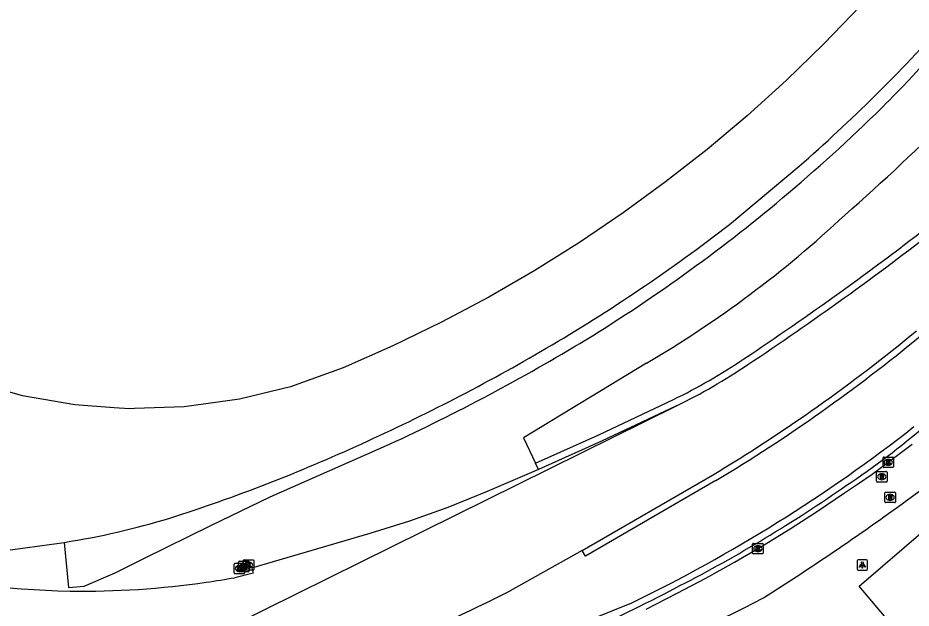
# Model space of a CAD drawing. Extents: x 155018 to 156648, y 383980 to 385733.
# Drawn here: x 156042.7 to 156128, y 384281.3 to 384337.8 of the extents above; entities that cross this region are included whole.
import ezdxf

# ---------------------------------------------------------------- set-up
doc = ezdxf.new("R2010")
doc.units = 0
for name, color, linetype in [('IMGEO_Berm_groen', 7, 'Continuous'), ('IMGEO_Groenvoorziening', 7, 'Continuous'), ('IMGEO_Kolk', 7, 'Continuous'), ('IMGEO_Lichtpunt', 7, 'Continuous'), ('IMGEO_Muur', 7, 'Continuous'), ('IMGEO_Pand', 7, 'Continuous'), ('IMGEO_Rijbaan_lokaal_gesloten', 7, 'Continuous'), ('IMGEO_Rijbaan_regionaal_gesloten', 7, 'Continuous'), ('IMGEO_Rioolput', 7, 'Continuous')]:
    doc.layers.add(name, color=color, linetype=linetype)

msp = doc.modelspace()

# ---------------------------------------------------------------- linework, layer by layer
at = {"layer": 'IMGEO_Berm_groen'}
for points in [[(156214.35, 384338.025), (156134.617, 384269.644), (156128.031, 384277.497), (156123.05, 384283.437), (156200.868, 384350.384)], [(156102.737, 384304.75), (156090.965, 384297.601), (156092.127, 384295.179)], [(156049.075, 384267.847), (156057.303, 384269.023), (156064.431, 384270.328), (156086.478, 384275.851), (156101.318, 384281.837)]]:
    msp.add_lwpolyline(points, dxfattribs=at)
for centre, radius, start, end in [((155989.159, 384470.627), 201.431, 311.1335, 319.42567), ((156048.758, 384396.609), 106.545, 300.43976, 313.17787), ((156036.956, 384414.832), 147.75, 295.82436, 308.17341)]:
    msp.add_arc(centre, radius, start, end, dxfattribs=at)
at = {"layer": 'IMGEO_Groenvoorziening'}
for points in [[(156110.666, 384318.022), (156117.293, 384323.573)], [(156047.085, 384287.616), (156047.522, 384283.299), (156049.012, 384283.431), (156051.985, 384284.687), (156054.76, 384286.109), (156061.101, 384289.241), (156066.769, 384291.962), (156078.166, 384297)], [(156029.223, 384285.022), (156029.324, 384286.383), (156037.49, 384286.508), (156041.028, 384286.78), (156047.085, 384287.616)]]:
    msp.add_lwpolyline(points, dxfattribs=at)
for centre, radius, start, end in [((155974.711, 384476.945), 210.926, 315.73621, 319.94577), ((156012.709, 384443.323), 158.99, 311.1326, 318.27413), ((156013.636, 384442.267), 158.864, 310.25381, 314.89405), ((156015.342, 384439.866), 155.929, 301.54767, 310.34576), ((156010.281, 384447.56), 163.882, 300.37257, 307.77377), ((155999.616, 384467.236), 187.484, 294.76955, 301.26694), ((155998.142, 384468.104), 187.744, 294.34048, 300.39872), ((156007.979, 384444.049), 161.776, 287.70723, 294.67734), ((156036.043, 384358.763), 71.999, 278.82187, 287.07536)]:
    msp.add_arc(centre, radius, start, end, dxfattribs=at)
at = {"layer": 'IMGEO_Kolk'}
for p, q in [((156125.318, 384294.845), (156125.318, 384295.697)), ((156125.393, 384295.771), (156126.245, 384295.771)), ((156125.806, 384295.551), (156125.831, 384295.551)), ((156126.319, 384295.697), (156126.319, 384294.845)), ((156126.245, 384294.771), (156125.393, 384294.771)), ((156125.829, 384294.991), (156125.804, 384294.991)), ((156112.865, 384286.591), (156112.865, 384287.443)), ((156112.94, 384287.517), (156113.792, 384287.517)), ((156113.353, 384287.297), (156113.378, 384287.297)), ((156113.866, 384287.443), (156113.866, 384286.591)), ((156113.792, 384286.517), (156112.94, 384286.517)), ((156113.376, 384286.737), (156113.351, 384286.737)), ((156063.337, 384284.693), (156063.337, 384285.545)), ((156063.412, 384285.619), (156064.264, 384285.619)), ((156063.764, 384284.881), (156063.764, 384285.733)), ((156063.825, 384285.399), (156063.85, 384285.399)), ((156063.839, 384285.807), (156064.691, 384285.807)), ((156064.21, 384285.018), (156064.21, 384285.87)), ((156064.252, 384285.587), (156064.277, 384285.587)), ((156064.285, 384285.944), (156065.137, 384285.944)), ((156064.338, 384285.545), (156064.338, 384284.693)), ((156064.698, 384285.724), (156064.723, 384285.724)), ((156064.765, 384285.733), (156064.765, 384284.881)), ((156065.211, 384285.87), (156065.211, 384285.018)), ((156064.264, 384284.619), (156063.412, 384284.619)), ((156063.848, 384284.839), (156063.823, 384284.839)), ((156064.691, 384284.807), (156063.839, 384284.807)), ((156064.275, 384285.027), (156064.25, 384285.027)), ((156065.137, 384284.944), (156064.285, 384284.944)), ((156064.721, 384285.164), (156064.696, 384285.164))]:
    msp.add_line(p, q, dxfattribs=at)
for points in [[(156125.318, 384294.845), (156125.318, 384295.697)], [(156125.393, 384295.771), (156126.245, 384295.771)], [(156125.639, 384295.471), (156125.762, 384295.471), (156125.762, 384295.32), (156125.892, 384295.471), (156126.056, 384295.471), (156125.91, 384295.32), (156126.063, 384295.071), (156125.911, 384295.071), (156125.826, 384295.235), (156125.762, 384295.168), (156125.762, 384295.071), (156125.639, 384295.071), (156125.639, 384295.471)], [(156126.319, 384295.697), (156126.319, 384294.845)], [(156126.245, 384294.771), (156125.393, 384294.771)], [(156112.865, 384286.591), (156112.865, 384287.443)], [(156112.94, 384287.517), (156113.792, 384287.517)], [(156113.186, 384287.217), (156113.309, 384287.217), (156113.309, 384287.066), (156113.439, 384287.217), (156113.603, 384287.217), (156113.457, 384287.066), (156113.61, 384286.817), (156113.458, 384286.817), (156113.373, 384286.981), (156113.309, 384286.914), (156113.309, 384286.817), (156113.186, 384286.817), (156113.186, 384287.217)], [(156113.866, 384287.443), (156113.866, 384286.591)], [(156113.792, 384286.517), (156112.94, 384286.517)], [(156063.337, 384284.693), (156063.337, 384285.545)], [(156063.412, 384285.619), (156064.264, 384285.619)], [(156063.658, 384285.319), (156063.781, 384285.319), (156063.781, 384285.168), (156063.911, 384285.319), (156064.075, 384285.319), (156063.929, 384285.168), (156064.082, 384284.919), (156063.93, 384284.919), (156063.845, 384285.083), (156063.781, 384285.016), (156063.781, 384284.919), (156063.658, 384284.919), (156063.658, 384285.319)], [(156063.764, 384284.881), (156063.764, 384285.733)], [(156063.839, 384285.807), (156064.691, 384285.807)], [(156064.085, 384285.507), (156064.208, 384285.507), (156064.208, 384285.356), (156064.338, 384285.507), (156064.502, 384285.507), (156064.356, 384285.356), (156064.509, 384285.107), (156064.357, 384285.107), (156064.272, 384285.271), (156064.208, 384285.204), (156064.208, 384285.107), (156064.085, 384285.107), (156064.085, 384285.507)], [(156064.21, 384285.018), (156064.21, 384285.87)], [(156064.285, 384285.944), (156065.137, 384285.944)], [(156064.338, 384285.545), (156064.338, 384284.693)], [(156064.531, 384285.644), (156064.654, 384285.644), (156064.654, 384285.493), (156064.784, 384285.644), (156064.948, 384285.644), (156064.802, 384285.493), (156064.955, 384285.244), (156064.803, 384285.244), (156064.718, 384285.408), (156064.654, 384285.341), (156064.654, 384285.244), (156064.531, 384285.244), (156064.531, 384285.644)], [(156064.765, 384285.733), (156064.765, 384284.881)], [(156065.211, 384285.87), (156065.211, 384285.018)], [(156064.264, 384284.619), (156063.412, 384284.619)], [(156064.691, 384284.807), (156063.839, 384284.807)], [(156065.137, 384284.944), (156064.285, 384284.944)]]:
    msp.add_lwpolyline(points, dxfattribs=at)
for centre, start, end in [((156125.395, 384295.695), 91.55205, 178.44795), ((156125.395, 384295.695), 91.55205, 178.44795), ((156126.243, 384295.695), 1.55205, 88.44795), ((156126.243, 384295.695), 1.55205, 88.44795), ((156125.395, 384294.847), 181.55205, 268.44795), ((156125.395, 384294.847), 181.55205, 268.44795), ((156126.243, 384294.847), 271.55205, 358.44795), ((156126.243, 384294.847), 271.55205, 358.44795), ((156112.942, 384287.441), 91.55205, 178.44795), ((156112.942, 384287.441), 91.55205, 178.44795), ((156113.79, 384287.441), 1.55205, 88.44795), ((156113.79, 384287.441), 1.55205, 88.44795), ((156112.942, 384286.593), 181.55205, 268.44795), ((156112.942, 384286.593), 181.55205, 268.44795), ((156113.79, 384286.593), 271.55205, 358.44795), ((156113.79, 384286.593), 271.55205, 358.44795), ((156063.414, 384285.543), 91.55205, 178.44795), ((156063.414, 384285.543), 91.55205, 178.44795), ((156063.841, 384285.731), 91.55205, 178.44795), ((156063.841, 384285.731), 91.55205, 178.44795), ((156064.287, 384285.868), 91.55205, 178.44795), ((156064.287, 384285.868), 91.55205, 178.44795), ((156064.262, 384285.543), 1.55205, 88.44795), ((156064.262, 384285.543), 1.55205, 88.44795), ((156064.689, 384285.731), 1.55205, 88.44795), ((156064.689, 384285.731), 1.55205, 88.44795), ((156065.135, 384285.868), 1.55205, 88.44795), ((156065.135, 384285.868), 1.55205, 88.44795), ((156063.414, 384284.695), 181.55205, 268.44795), ((156063.414, 384284.695), 181.55205, 268.44795), ((156063.841, 384284.883), 181.55205, 268.44795), ((156063.841, 384284.883), 181.55205, 268.44795), ((156064.287, 384285.02), 181.55205, 268.44795), ((156064.287, 384285.02), 181.55205, 268.44795), ((156064.262, 384284.695), 271.55205, 358.44795), ((156064.262, 384284.695), 271.55205, 358.44795), ((156064.689, 384284.883), 271.55205, 358.44795), ((156064.689, 384284.883), 271.55205, 358.44795), ((156065.135, 384285.02), 271.55205, 358.44795), ((156065.135, 384285.02), 271.55205, 358.44795)]:
    msp.add_arc(centre, 0.0765, start, end, dxfattribs=at)
for centre, major_axis, ratio, start_param, end_param in [((156125.805, 384295.271), (-0.387, 0.002), 0.722429, 4.712389, 7.853982), ((156125.83, 384295.271), (-0.39, 0.002), 0.717154, 1.570796, 4.712389), ((156113.352, 384287.017), (-0.387, 0.002), 0.722429, 4.712389, 7.853982), ((156113.377, 384287.017), (-0.39, 0.002), 0.717154, 1.570796, 4.712389), ((156063.824, 384285.119), (-0.387, 0.002), 0.722429, 4.712389, 7.853982), ((156063.849, 384285.119), (-0.39, 0.002), 0.717154, 1.570796, 4.712389), ((156064.251, 384285.307), (-0.387, 0.002), 0.722429, 4.712389, 7.853982), ((156064.276, 384285.307), (-0.39, 0.002), 0.717154, 1.570796, 4.712389), ((156064.697, 384285.444), (-0.387, 0.002), 0.722429, 4.712389, 7.853982), ((156064.722, 384285.444), (-0.39, 0.002), 0.717154, 1.570796, 4.712389)]:
    msp.add_ellipse(centre, major_axis=major_axis, ratio=ratio, start_param=start_param, end_param=end_param, dxfattribs=at)
at = {"layer": 'IMGEO_Lichtpunt'}
for p, q in [((156122.84, 384285.858), (156122.84, 384285.051)), ((156122.84, 384285.858), (156122.84, 384285.051)), ((156123.742, 384285.953), (156122.934, 384285.953)), ((156123.742, 384285.953), (156122.934, 384285.953)), ((156123.836, 384285.051), (156123.836, 384285.858)), ((156123.836, 384285.051), (156123.836, 384285.858)), ((156122.934, 384284.957), (156123.742, 384284.957)), ((156122.934, 384284.957), (156123.742, 384284.957))]:
    msp.add_line(p, q, dxfattribs=at)
for points in [[(156123.214, 384285.522), (156123.253, 384285.494), (156123.065, 384285.232), (156123.027, 384285.259), (156123.214, 384285.522)], [(156123.316, 384285.474), (156123.363, 384285.474), (156123.363, 384285.152), (156123.316, 384285.152), (156123.316, 384285.474)], [(156123.426, 384285.494), (156123.464, 384285.521), (156123.651, 384285.259), (156123.612, 384285.231), (156123.426, 384285.494)]]:
    msp.add_lwpolyline(points, dxfattribs=at)
msp.add_circle((156123.339, 384285.656), 0.0994, dxfattribs=at)
for centre, start, end in [((156122.934, 384285.858), 90, 180), ((156122.934, 384285.858), 90, 180), ((156123.742, 384285.858), 0, 90), ((156123.742, 384285.858), 0, 90), ((156122.934, 384285.051), 180, 270), ((156122.934, 384285.051), 180, 270), ((156123.742, 384285.051), 270, 0), ((156123.742, 384285.051), 270, 360)]:
    msp.add_arc(centre, 0.0946, start, end, dxfattribs=at)
at = {"layer": 'IMGEO_Muur'}
for points in [[(156092.127, 384295.179), (156098.158, 384297.899), (156105.292, 384301.27)], [(156105.585, 384300.67), (156098.435, 384297.291), (156092.401, 384294.57)], [(156092.401, 384294.57), (156092.127, 384295.179)], [(156096.592, 384286.85), (156109.04, 384294.048)], [(156109.357, 384293.518), (156096.894, 384286.312), (156096.592, 384286.85)]]:
    msp.add_lwpolyline(points, dxfattribs=at)
for centre, radius, start, end in [((155942.904, 384558.955), 304.983, 303.68004, 307.87291), ((155942.474, 384559.563), 306.395, 303.68433, 307.86752), ((156026.008, 384431.924), 160.948, 301.05706, 309.5541), ((156025.905, 384432.068), 161.742, 301.06166, 309.54725), ((156080.871, 384351.336), 55.705, 296.00227, 304.01691), ((156081.054, 384351.012), 56.001, 295.97895, 304.04491)]:
    msp.add_arc(centre, radius, start, end, dxfattribs=at)
at = {"layer": 'IMGEO_Pand'}
msp.add_lwpolyline([(156123.159, 384338.929), (156119.662, 384335.28), (156116.052, 384331.78), (156112.332, 384328.395), (156108.506, 384325.178), (156104.55, 384322.076), (156100.499, 384319.107), (156096.327, 384316.295), (156092.045, 384313.607), (156087.65, 384311.069), (156083.133, 384308.664), (156078.498, 384306.418), (156073.742, 384304.316), (156068.731, 384302.501), (156063.854, 384301.302), (156058.577, 384300.558), (156053.83, 384300.404), (156053.334, 384300.388), (156051.881, 384300.493), (156048.106, 384300.761), (156043.125, 384301.637), (156038.323, 384303.003)], dxfattribs=at)
at = {"layer": 'IMGEO_Rijbaan_lokaal_gesloten'}
for points in [[(156128.004, 384291.936), (156129.853, 384293.316), (156194.547, 384349.524), (156200.436, 384354.534), (156204.131, 384357.915)], [(156102.699, 384281.231), (156105.655, 384282.743), (156108.406, 384284.196), (156111.125, 384285.709), (156113.81, 384287.281), (156116.461, 384288.911), (156119.075, 384290.598), (156121.652, 384292.342), (156122.972, 384293.233), (156124.276, 384294.146), (156125.565, 384295.081), (156126.837, 384296.038), (156128.093, 384297.017)], [(156092.401, 384294.57), (156087.506, 384292.466), (156083.762, 384290.961), (156080.085, 384289.649), (156076.306, 384288.468), (156065.205, 384285.226), (156065.012, 384285.17), (156065.16, 384284.686), (156063.394, 384284.236)]]:
    msp.add_lwpolyline(points, dxfattribs=at)
for centre, radius, start, end in [((156079.037, 384357.303), 77.187, 303.23896, 310.28335), ((156043.379, 384405.07), 136.734, 296.97624, 304.76505), ((155974.624, 384501.293), 259.53, 302.45491, 306.22741), ((156054.866, 384476.735), 193.918, 262.39043, 267.87189), ((156048.727, 384366.911), 83.967, 269.27539, 278.18207), ((156047.862, 384372.143), 89.268, 278.25397, 280.02033), ((156039.6, 384407.27), 140.428, 289.82399, 297.94299), ((155924.682, 384652.776), 416, 294.76311, 297.05486)]:
    msp.add_arc(centre, radius, start, end, dxfattribs=at)
at = {"layer": 'IMGEO_Rijbaan_regionaal_gesloten'}
for points in [[(156063.3, 384279.719), (156105.585, 384300.67)], [(156096.592, 384286.85), (156089.714, 384282.988)]]:
    msp.add_lwpolyline(points, dxfattribs=at)
msp.add_arc((155993.686, 384473.508), 213.353, 293.08352, 296.74941, dxfattribs=at)
at = {"layer": 'IMGEO_Rioolput'}
for p, q in [((156124.706, 384293.461), (156124.706, 384294.313)), ((156124.781, 384294.387), (156125.633, 384294.387)), ((156125.194, 384294.167), (156125.219, 384294.167)), ((156125.707, 384294.313), (156125.707, 384293.461)), ((156125.633, 384293.387), (156124.781, 384293.387)), ((156125.217, 384293.607), (156125.192, 384293.607)), ((156125.496, 384291.487), (156125.496, 384292.339)), ((156125.571, 384292.413), (156126.423, 384292.413)), ((156125.984, 384292.193), (156126.009, 384292.193)), ((156126.497, 384292.339), (156126.497, 384291.487)), ((156126.423, 384291.413), (156125.571, 384291.413)), ((156126.007, 384291.633), (156125.982, 384291.633))]:
    msp.add_line(p, q, dxfattribs=at)
for points in [[(156124.706, 384293.461), (156124.706, 384294.313)], [(156124.781, 384294.387), (156125.633, 384294.387)], [(156125.295, 384294.085), (156125.043, 384294.087), (156125.043, 384293.687)], [(156125.043, 384293.687), (156125.167, 384293.687), (156125.167, 384293.849), (156125.178, 384293.849)], [(156125.221, 384294.006), (156125.167, 384294.006), (156125.167, 384293.925)], [(156125.167, 384293.925), (156125.219, 384293.925)], [(156125.225, 384293.82), (156125.296, 384293.687), (156125.436, 384293.687), (156125.371, 384293.813)], [(156125.707, 384294.313), (156125.707, 384293.461)], [(156125.633, 384293.387), (156124.781, 384293.387)], [(156125.496, 384291.487), (156125.496, 384292.339)], [(156125.571, 384292.413), (156126.423, 384292.413)], [(156126.085, 384292.111), (156125.833, 384292.113), (156125.833, 384291.713)], [(156126.497, 384292.339), (156126.497, 384291.487)], [(156126.423, 384291.413), (156125.571, 384291.413)], [(156125.833, 384291.713), (156125.957, 384291.713), (156125.957, 384291.875), (156125.968, 384291.875)], [(156126.011, 384292.032), (156125.957, 384292.032), (156125.957, 384291.951)], [(156125.957, 384291.951), (156126.009, 384291.951)], [(156126.015, 384291.846), (156126.086, 384291.713), (156126.226, 384291.713), (156126.161, 384291.839)]]:
    msp.add_lwpolyline(points, dxfattribs=at)
for centre, radius, start, end in [((156124.783, 384294.311), 0.0765, 91.55205, 178.44795), ((156124.783, 384294.311), 0.0765, 91.55205, 178.44795), ((156125.177, 384293.796), 0.0533, 26.02933, 88.69889), ((156125.203, 384294.114), 0.19, 274.7715, 282.96867), ((156125.227, 384293.91), 0.0964, 77.00612, 93.18647), ((156125.241, 384293.967), 0.0378, 276.66336, 79.67722), ((156125.294, 384293.975), 0.109, 350.36119, 89.41601), ((156125.292, 384293.975), 0.112, 277.58423, 350.98172), ((156125.276, 384293.76), 0.108, 29.51342, 73.79051), ((156125.631, 384294.311), 0.0765, 1.55205, 88.44795), ((156125.631, 384294.311), 0.0765, 1.55205, 88.44795), ((156124.783, 384293.463), 0.0765, 181.55205, 268.44795), ((156124.783, 384293.463), 0.0765, 181.55205, 268.44795), ((156125.631, 384293.463), 0.0765, 271.55205, 358.44795), ((156125.631, 384293.463), 0.0765, 271.55205, 358.44795), ((156125.573, 384292.337), 0.0765, 91.55205, 178.44795), ((156125.573, 384292.337), 0.0765, 91.55205, 178.44795), ((156126.084, 384292.001), 0.109, 350.36119, 89.41601), ((156126.421, 384292.337), 0.0765, 1.55205, 88.44795), ((156126.421, 384292.337), 0.0765, 1.55205, 88.44795), ((156125.573, 384291.489), 0.0765, 181.55205, 268.44795), ((156125.573, 384291.489), 0.0765, 181.55205, 268.44795), ((156125.967, 384291.822), 0.0533, 26.02933, 88.69889), ((156125.993, 384292.14), 0.19, 274.7715, 282.96867), ((156126.017, 384291.936), 0.0964, 77.00612, 93.18647), ((156126.031, 384291.993), 0.0378, 276.66336, 79.67722), ((156126.082, 384292.001), 0.112, 277.58423, 350.98172), ((156126.066, 384291.786), 0.108, 29.51342, 73.79051), ((156126.421, 384291.489), 0.0765, 271.55205, 358.44795), ((156126.421, 384291.489), 0.0765, 271.55205, 358.44795)]:
    msp.add_arc(centre, radius, start, end, dxfattribs=at)
for centre, major_axis, ratio, start_param, end_param in [((156125.193, 384293.887), (-0.387, 0.002), 0.722429, 4.712389, 7.853982), ((156125.218, 384293.887), (-0.39, 0.002), 0.717154, 1.570796, 4.712389), ((156125.983, 384291.913), (-0.387, 0.002), 0.722429, 4.712389, 7.853982), ((156126.008, 384291.913), (-0.39, 0.002), 0.717154, 1.570796, 4.712389)]:
    msp.add_ellipse(centre, major_axis=major_axis, ratio=ratio, start_param=start_param, end_param=end_param, dxfattribs=at)

doc.saveas('drawing.dxf')
